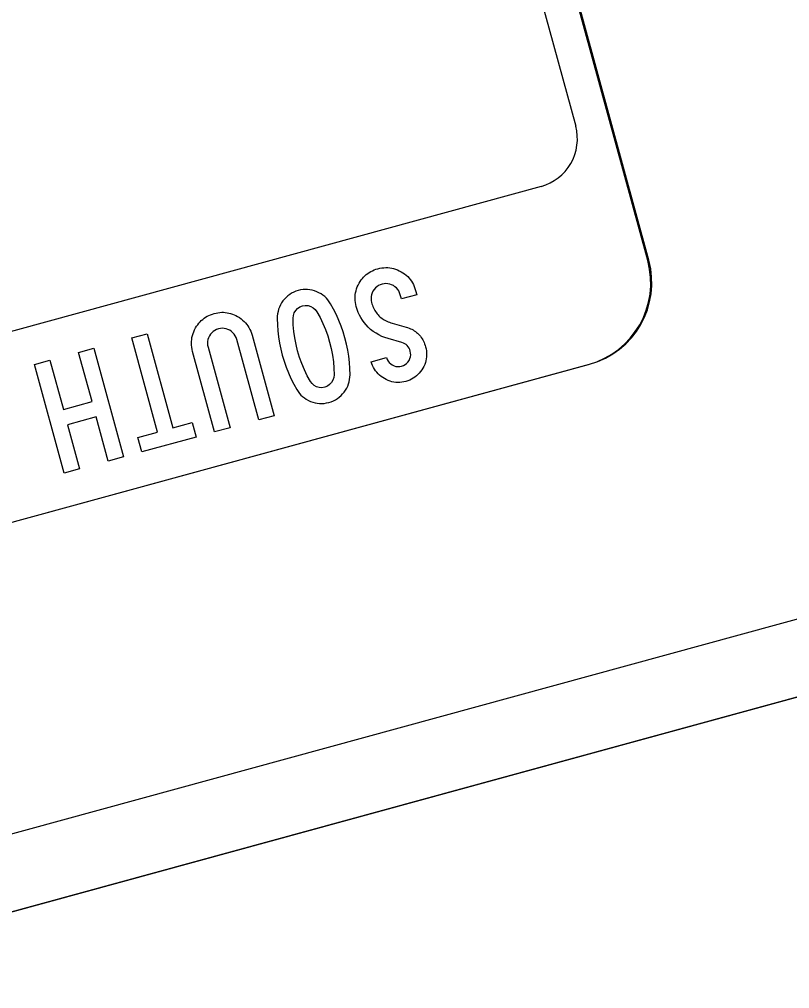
# Model space of a CAD drawing. Extents: x 2001876 to 2025694, y 804561 to 868938.
# Drawn here: x 2011006.76 to 2011032.74, y 826053.73 to 826086.4 of the extents above; entities that cross this region are included whole.
import ezdxf

# ---------------------------------------------------------------- set-up
doc = ezdxf.new("R2010")
doc.units = 0
doc.layers.add('TR SN EXTRUDED PANEL SIGNS- MOUNTED OVERHEAD', color=7, linetype='Continuous')

msp = doc.modelspace()

# ---------------------------------------------------------------- linework, layer by layer
at = {"layer": 'TR SN EXTRUDED PANEL SIGNS- MOUNTED OVERHEAD'}
for p, q in [((2011027.96, 826078.272), (2011017.439, 826116.76)), ((2011016.329, 826116.456), (2011025.528, 826082.803)), ((2011025.528, 826082.803), (2011025.528, 826082.803)), ((2010958.187, 826056.245), (2011025.961, 826074.771)), ((2010958.223, 826056.254), (2011025.997, 826074.781)), ((2011025.997, 826074.781), (2011025.997, 826074.781))]:
    msp.add_line(p, q, dxfattribs=at)
for points in [[(2011076.853, 826185.855), (2010827.598, 826117.719), (2010855.654, 826015.085), (2011104.909, 826083.221), (2011076.853, 826185.855)], [(2010869.648, 826021.536), (2011089.579, 826081.656), (2011090.247, 826079.213), (2010870.316, 826019.093), (2010869.648, 826021.536)], [(2011013.349, 826072.495), (2011012.606, 826075.211), (2011012.589, 826075.28), (2011012.576, 826075.348), (2011012.57, 826075.416), (2011012.566, 826075.482), (2011012.567, 826075.55), (2011012.574, 826075.616), (2011012.584, 826075.68), (2011012.599, 826075.746), (2011012.619, 826075.811), (2011012.643, 826075.874), (2011012.672, 826075.937), (2011012.706, 826076), (2011012.739, 826076.056), (2011012.776, 826076.109), (2011012.814, 826076.159), (2011012.855, 826076.206), (2011012.899, 826076.249), (2011012.945, 826076.29), (2011012.993, 826076.328), (2011013.044, 826076.363), (2011013.097, 826076.394), (2011013.153, 826076.423), (2011013.211, 826076.448), (2011013.272, 826076.47), (2011013.335, 826076.488), (2011013.399, 826076.504), (2011013.461, 826076.516), (2011013.524, 826076.524), (2011013.586, 826076.528), (2011013.647, 826076.528), (2011013.709, 826076.523), (2011013.769, 826076.515), (2011013.83, 826076.504), (2011013.889, 826076.489), (2011013.948, 826076.469), (2011014.007, 826076.446), (2011014.065, 826076.418), (2011014.123, 826076.387), (2011014.183, 826076.35), (2011014.24, 826076.31), (2011014.293, 826076.268), (2011014.343, 826076.223), (2011014.389, 826076.173), (2011014.431, 826076.123), (2011014.47, 826076.07), (2011014.505, 826076.012), (2011014.537, 826075.954), (2011014.564, 826075.892), (2011014.589, 826075.826), (2011014.61, 826075.759), (2011015.352, 826073.042), (2011014.834, 826072.901), (2011014.092, 826075.616), (2011014.069, 826075.68), (2011014.041, 826075.74), (2011014.006, 826075.793), (2011013.964, 826075.841), (2011013.914, 826075.883), (2011013.858, 826075.922), (2011013.797, 826075.951), (2011013.735, 826075.972), (2011013.672, 826075.985), (2011013.608, 826075.989), (2011013.544, 826075.984), (2011013.477, 826075.97), (2011013.413, 826075.949), (2011013.354, 826075.919), (2011013.301, 826075.884), (2011013.252, 826075.84), (2011013.209, 826075.791), (2011013.172, 826075.735), (2011013.143, 826075.673), (2011013.121, 826075.61), (2011013.109, 826075.548), (2011013.105, 826075.484), (2011013.11, 826075.418), (2011013.125, 826075.351), (2011013.867, 826072.636), (2011013.349, 826072.495)], [(2011010.762, 826072.313), (2011011.421, 826072.493), (2011010.554, 826075.665), (2011011.068, 826075.805), (2011011.935, 826072.633), (2011012.594, 826072.814), (2011012.728, 826072.325), (2011010.895, 826071.824), (2011010.762, 826072.313)], [(2011007.275, 826074.769), (2011007.793, 826074.91), (2011008.246, 826073.253), (2011009.214, 826073.518), (2011008.761, 826075.175), (2011009.279, 826075.316), (2011010.279, 826071.656), (2011009.761, 826071.514), (2011009.355, 826073), (2011008.388, 826072.735), (2011008.794, 826071.25), (2011008.276, 826071.108), (2011007.275, 826074.769)]]:
    msp.add_lwpolyline(points, close=True, dxfattribs=at)
for points in [[(2011027.995, 826078.281), (2011027.996, 826078.282), (2011017.475, 826116.77)], [(2011024.359, 826080.773), (2011024.359, 826080.774), (2010999.338, 826073.921), (2010999.436, 826073.762), (2011000.338, 826073.798), (2011000.669, 826073.401), (2011001.077, 826073.354), (2011001.619, 826073.106), (2011002.124, 826072.167), (2011001.193, 826070.055), (2010998.981, 826068.505), (2010998.813, 826068.131), (2010992.656, 826066.687), (2010990.979, 826067.946), (2010987.252, 826066.998), (2010985.84, 826067.848), (2010983.049, 826069.469), (2010956.588, 826062.235)], [(2011019.202, 826074.23), (2011019.139, 826074.259), (2011019.077, 826074.292), (2011019.017, 826074.328), (2011018.96, 826074.367), (2011018.907, 826074.411), (2011018.859, 826074.457), (2011018.814, 826074.506), (2011018.774, 826074.558), (2011018.738, 826074.613), (2011018.705, 826074.671), (2011018.676, 826074.732), (2011018.651, 826074.796), (2011018.631, 826074.863), (2011019.147, 826075.004), (2011019.169, 826074.942), (2011019.201, 826074.885), (2011019.239, 826074.835), (2011019.287, 826074.791), (2011019.341, 826074.754), (2011019.402, 826074.725), (2011019.464, 826074.706), (2011019.526, 826074.698), (2011019.591, 826074.7), (2011019.656, 826074.713), (2011019.718, 826074.735), (2011019.775, 826074.766), (2011019.825, 826074.805), (2011019.869, 826074.852), (2011019.906, 826074.907), (2011019.934, 826074.967), (2011019.953, 826075.029), (2011019.961, 826075.091), (2011019.959, 826075.155), (2011019.947, 826075.22), (2011019.928, 826075.274), (2011019.905, 826075.323), (2011019.878, 826075.367), (2011019.845, 826075.406), (2011019.806, 826075.44), (2011019.763, 826075.469), (2011019.716, 826075.493), (2011019.662, 826075.511), (2011019.203, 826075.641), (2011019.093, 826075.676), (2011018.989, 826075.717), (2011018.889, 826075.766), (2011018.792, 826075.822), (2011018.7, 826075.885), (2011018.611, 826075.954), (2011018.529, 826076.031), (2011018.457, 826076.105), (2011018.392, 826076.182), (2011018.333, 826076.263), (2011018.279, 826076.348), (2011018.232, 826076.436), (2011018.19, 826076.527), (2011018.154, 826076.621), (2011018.124, 826076.719), (2011018.107, 826076.788), (2011018.095, 826076.856), (2011018.088, 826076.923), (2011018.084, 826076.991), (2011018.085, 826077.058), (2011018.092, 826077.124), (2011018.102, 826077.189), (2011018.117, 826077.253), (2011018.138, 826077.318), (2011018.161, 826077.382), (2011018.19, 826077.445), (2011018.224, 826077.508), (2011018.257, 826077.564), (2011018.293, 826077.618), (2011018.332, 826077.668), (2011018.373, 826077.714), (2011018.417, 826077.758), (2011018.463, 826077.798), (2011018.511, 826077.836), (2011018.562, 826077.871), (2011018.615, 826077.902), (2011018.671, 826077.931), (2011018.729, 826077.956), (2011018.79, 826077.978), (2011018.853, 826077.997), (2011018.922, 826078.014), (2011018.989, 826078.026), (2011019.057, 826078.033), (2011019.124, 826078.037), (2011019.19, 826078.035), (2011019.257, 826078.028), (2011019.322, 826078.018), (2011019.387, 826078.003), (2011019.452, 826077.983), (2011019.514, 826077.959), (2011019.577, 826077.931), (2011019.641, 826077.897), (2011019.701, 826077.859), (2011019.757, 826077.82), (2011019.811, 826077.778), (2011019.86, 826077.732), (2011019.906, 826077.684)], [(2011020.168, 826077.122), (2011019.65, 826076.98), (2011019.61, 826077.123), (2011019.588, 826077.188), (2011019.559, 826077.247), (2011019.524, 826077.3), (2011019.482, 826077.349), (2011019.432, 826077.392), (2011019.376, 826077.429), (2011019.315, 826077.46), (2011019.253, 826077.481), (2011019.19, 826077.494), (2011019.126, 826077.497), (2011019.062, 826077.493), (2011018.995, 826077.478), (2011018.931, 826077.457), (2011018.872, 826077.428), (2011018.819, 826077.392), (2011018.77, 826077.35), (2011018.727, 826077.3), (2011018.69, 826077.243), (2011018.661, 826077.182), (2011018.638, 826077.12), (2011018.626, 826077.057), (2011018.623, 826076.993), (2011018.628, 826076.928), (2011018.642, 826076.861), (2011018.655, 826076.812), (2011018.672, 826076.765), (2011018.69, 826076.719), (2011018.708, 826076.675), (2011018.731, 826076.633), (2011018.752, 826076.592), (2011018.778, 826076.552), (2011018.804, 826076.515), (2011018.832, 826076.479), (2011018.861, 826076.445), (2011018.892, 826076.412), (2011018.924, 826076.381), (2011018.959, 826076.351), (2011018.995, 826076.324), (2011019.032, 826076.298), (2011019.072, 826076.273), (2011019.112, 826076.25), (2011019.155, 826076.229), (2011019.2, 826076.208), (2011019.245, 826076.191), (2011019.293, 826076.173), (2011019.342, 826076.159), (2011019.806, 826076.029), (2011019.857, 826076.013), (2011019.905, 826075.995), (2011019.953, 826075.977), (2011019.998, 826075.955), (2011020.041, 826075.933), (2011020.082, 826075.907), (2011020.122, 826075.88), (2011020.159, 826075.852), (2011020.195, 826075.821), (2011020.229, 826075.788), (2011020.26, 826075.755), (2011020.291, 826075.719), (2011020.319, 826075.68), (2011020.345, 826075.64), (2011020.37, 826075.598), (2011020.392, 826075.556), (2011020.414, 826075.511), (2011020.432, 826075.463), (2011020.449, 826075.414), (2011020.464, 826075.363), (2011020.481, 826075.294), (2011020.491, 826075.226), (2011020.498, 826075.159), (2011020.5, 826075.093), (2011020.496, 826075.027), (2011020.489, 826074.962), (2011020.475, 826074.897), (2011020.457, 826074.833), (2011020.433, 826074.77), (2011020.406, 826074.707), (2011020.373, 826074.645), (2011020.336, 826074.585), (2011020.296, 826074.529), (2011020.252, 826074.476), (2011020.206, 826074.428), (2011020.157, 826074.383), (2011020.105, 826074.344), (2011020.049, 826074.307), (2011019.991, 826074.275), (2011019.929, 826074.246), (2011019.865, 826074.221), (2011019.798, 826074.2), (2011019.728, 826074.184), (2011019.66, 826074.173), (2011019.594, 826074.166), (2011019.528, 826074.164), (2011019.461, 826074.168), (2011019.396, 826074.177), (2011019.33, 826074.189), (2011019.266, 826074.207), (2011019.202, 826074.23)], [(2011019.906, 826077.684), (2011019.949, 826077.633), (2011019.987, 826077.579), (2011020.022, 826077.523), (2011020.054, 826077.464), (2011020.082, 826077.401), (2011020.106, 826077.336), (2011020.127, 826077.269), (2011020.168, 826077.122), (2011020.168, 826077.122)], [(2011015.689, 826074.881), (2011015.758, 826074.681), (2011015.837, 826074.485), (2011015.922, 826074.294), (2011016.016, 826074.108), (2011016.119, 826073.927), (2011016.161, 826073.86), (2011016.209, 826073.796), (2011016.26, 826073.74), (2011016.316, 826073.687), (2011016.376, 826073.64), (2011016.44, 826073.597), (2011016.509, 826073.558), (2011016.582, 826073.526), (2011016.658, 826073.499), (2011016.734, 826073.478), (2011016.811, 826073.463), (2011016.888, 826073.455), (2011016.965, 826073.454), (2011017.044, 826073.46), (2011017.122, 826073.472), (2011017.202, 826073.49), (2011017.28, 826073.515), (2011017.353, 826073.545), (2011017.424, 826073.58), (2011017.49, 826073.621), (2011017.552, 826073.667), (2011017.611, 826073.719), (2011017.665, 826073.776), (2011017.717, 826073.838), (2011017.763, 826073.904), (2011017.803, 826073.972), (2011017.837, 826074.042), (2011017.864, 826074.114), (2011017.886, 826074.188), (2011017.902, 826074.263), (2011017.911, 826074.341), (2011017.916, 826074.421), (2011017.91, 826074.63), (2011017.895, 826074.839), (2011017.871, 826075.047), (2011017.838, 826075.253), (2011017.796, 826075.46), (2011017.745, 826075.665), (2011017.685, 826075.865), (2011017.617, 826076.063), (2011017.54, 826076.256), (2011017.455, 826076.447), (2011017.362, 826076.634), (2011017.261, 826076.818), (2011017.217, 826076.885), (2011017.17, 826076.948), (2011017.119, 826077.005), (2011017.062, 826077.059), (2011017.002, 826077.107), (2011016.937, 826077.151), (2011016.867, 826077.19), (2011016.794, 826077.224), (2011016.716, 826077.252), (2011016.641, 826077.274), (2011016.563, 826077.289), (2011016.485, 826077.297), (2011016.407, 826077.299), (2011016.329, 826077.294), (2011016.25, 826077.282), (2011016.171, 826077.263), (2011016.092, 826077.239), (2011016.018, 826077.208), (2011015.946, 826077.173), (2011015.88, 826077.131), (2011015.817, 826077.085), (2011015.759, 826077.033), (2011015.703, 826076.975), (2011015.653, 826076.912), (2011015.606, 826076.845), (2011015.568, 826076.775), (2011015.534, 826076.706), (2011015.507, 826076.633), (2011015.486, 826076.557), (2011015.471, 826076.481), (2011015.462, 826076.403), (2011015.461, 826076.322), (2011015.465, 826076.112), (2011015.48, 826075.903), (2011015.504, 826075.697), (2011015.536, 826075.492), (2011015.578, 826075.288), (2011015.629, 826075.086), (2011015.689, 826074.881)], [(2011016.093, 826075.444), (2011016.052, 826075.663), (2011016.022, 826075.883), (2011016.002, 826076.105), (2011015.994, 826076.329), (2011016.004, 826076.422), (2011016.033, 826076.51), (2011016.082, 826076.59), (2011016.147, 826076.659), (2011016.223, 826076.712), (2011016.313, 826076.745), (2011016.407, 826076.761), (2011016.499, 826076.754), (2011016.589, 826076.728), (2011016.673, 826076.681), (2011016.742, 826076.621), (2011016.798, 826076.545), (2011016.906, 826076.348), (2011017.002, 826076.149), (2011017.089, 826075.944), (2011017.163, 826075.735), (2011017.227, 826075.522), (2011017.28, 826075.304), (2011017.323, 826075.085), (2011017.353, 826074.864), (2011017.372, 826074.642), (2011017.379, 826074.421), (2011017.369, 826074.326), (2011017.34, 826074.24), (2011017.291, 826074.159), (2011017.227, 826074.091), (2011017.151, 826074.038), (2011017.062, 826074.004), (2011016.968, 826073.988), (2011016.875, 826073.995), (2011016.784, 826074.021), (2011016.701, 826074.065), (2011016.633, 826074.124), (2011016.577, 826074.198), (2011016.47, 826074.392), (2011016.375, 826074.592), (2011016.288, 826074.798), (2011016.212, 826075.009), (2011016.147, 826075.227), (2011016.093, 826075.444)]]:
    msp.add_lwpolyline(points, dxfattribs=at)
for centre, radius, start, end in [((2011023.928, 826082.373), 1.657, 285.0587, 15.0589), ((2011025.21, 826077.52), 2.85, 285.289, 15.2886), ((2011025.245, 826077.53), 2.85, 285.289, 15.2886)]:
    msp.add_arc(centre, radius, start, end, dxfattribs=at)

doc.saveas('drawing.dxf')
